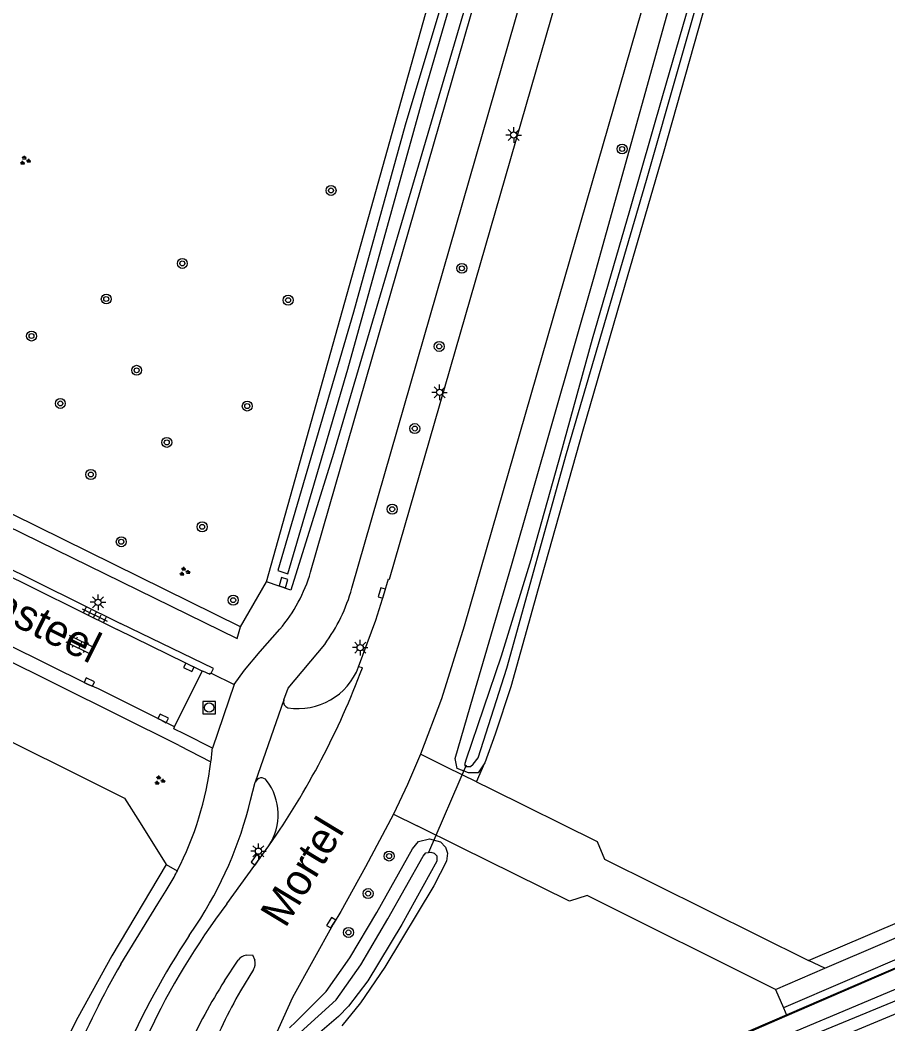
# Model space of a CAD drawing. Extents: x 136000 to 141014, y 402000 to 403500.
# Drawn here: x 139146.6 to 139216.3, y 402237.1 to 402317.8 of the extents above; entities that cross this region are included whole.
import ezdxf

# ---------------------------------------------------------------- set-up
doc = ezdxf.new("R2010")
doc.units = 0
for name, color, linetype in [('gg-afsc-hekwerk', 7, 'Continuous'), ('gg-anno-openbare ruimte label', 7, 'Continuous'), ('gg-knt-verharding', 7, 'Continuous'), ('gg-kntw-bovenkant insteek waterloop', 7, 'Continuous'), ('gg-kntw-waterlijn', 7, 'Continuous'), ('gg-kwrk-duiker nz buis', 7, 'Continuous'), ('gg-kwrk-uitstroombak niveau min 01', 7, 'Continuous'), ('gt-grn-groengrens', 7, 'Continuous'), ('gt-grn-vlakafsluiter', 7, 'Continuous'), ('gt-symb-boom', 7, 'Continuous'), ('gt-symb-groenvak', 7, 'Continuous'), ('gt-symb-klinker verharding', 7, 'Continuous'), ('gt-symb-kolk', 7, 'Continuous'), ('gt-symb-lichtmast', 7, 'Continuous'), ('gt-symb-rioolschacht', 7, 'Continuous'), ('gt-symb-tegel verharding', 7, 'Continuous'), ('gx-grn-maaiveld', 7, 'Continuous')]:
    doc.layers.add(name, color=color, linetype=linetype)

# ---------------------------------------------------------------- blocks, each defined once
blk = doc.blocks.new('gt0-BOOM')
at = {"layer": 'gt-symb-boom'}
for radius in [0.4, 0.2]:
    blk.add_circle((0, 0), radius, dxfattribs=at)
blk = doc.blocks.new('gt0-LMAST')
at = {"layer": 'gt-symb-lichtmast'}
for p, q in [((-0.182, 0.173), (-0.447, 0.438)), ((-0.005, 0.246), (-0.005, 0.621)), ((0.172, 0.173), (0.437, 0.438)), ((-0.255, -0.004), (-0.63, -0.004)), ((-0.182, -0.181), (-0.447, -0.446)), ((-0.005, -0.254), (-0.005, -0.629)), ((0.437, -0.446), (0.172, -0.181)), ((0.245, -0.004), (0.62, -0.004))]:
    blk.add_line(p, q, dxfattribs=at)
blk.add_circle((-0.005, -0.004), 0.25, dxfattribs=at)
blk = doc.blocks.new('gt0-KOLK')
at = {"layer": 'gt-symb-kolk'}
blk.add_lwpolyline([(0, 0), (0.375, 0), (0.375, 0.4), (-0.375, 0.4), (-0.375, 0), (0, 0)], dxfattribs=at)
blk = doc.blocks.new('gt0-RS')
at = {"layer": 'gt-symb-rioolschacht'}
blk.add_lwpolyline([(-0.5, -0.5), (0.5, -0.5), (0.5, 0.5), (-0.5, 0.5)], close=True, dxfattribs=at)
blk.add_circle((0, 0), 0.375, dxfattribs=at)
blk = doc.blocks.new('gt0-GRVAK')
at = {"layer": 'gt-symb-groenvak'}
for p, q in [((-0.11, 0.189), (-0.228, 0.24)), ((-0.182, 0.153), (0.088, 0.153)), ((-0.091, 0.211), (-0.156, 0.322)), ((-0.047, 0.214), (-0.047, 0.393)), ((-0.004, 0.211), (0.061, 0.322)), ((0.015, 0.189), (0.133, 0.24)), ((0.262, -0.052), (0.197, 0.059)), ((0.305, -0.049), (0.305, 0.13)), ((0.349, -0.052), (0.414, 0.059)), ((-0.245, -0.228), (-0.363, -0.177)), ((-0.318, -0.264), (-0.047, -0.264)), ((-0.226, -0.206), (-0.291, -0.095)), ((-0.183, -0.203), (-0.183, -0.024)), ((-0.139, -0.206), (-0.074, -0.095)), ((-0.12, -0.228), (-0.002, -0.177)), ((0.243, -0.074), (0.125, -0.023)), ((0.17, -0.11), (0.441, -0.11)), ((0.368, -0.074), (0.486, -0.023))]:
    blk.add_line(p, q, dxfattribs=at)
blk = doc.blocks.new('gt0-KL1')
at = {"layer": 'gt-symb-klinker verharding'}
for p, q in [((-1.15, 0.3), (1.15, 0.3)), ((-1, -0.3), (-1, 0.3)), ((-0.5, 0.3), (-0.5, 0.45)), ((0, -0.3), (0, 0.3)), ((0.5, 0.3), (0.5, 0.45)), ((1, -0.3), (1, 0.3)), ((-1.15, -0.3), (1.15, -0.3)), ((-0.5, -0.45), (-0.5, -0.3)), ((0.5, -0.45), (0.5, -0.3))]:
    blk.add_line(p, q, dxfattribs=at)
blk = doc.blocks.new('gt0-TEG1')
at = {"layer": 'gt-symb-tegel verharding'}
for p, q in [((-1.125, 0), (1.125, 0)), ((-0.9, -0.25), (-0.9, 0.25)), ((-0.45, -0.25), (-0.45, 0.25)), ((0, -0.25), (0, 0.25)), ((0.45, -0.25), (0.45, 0.25)), ((0.9, -0.25), (0.9, 0.25))]:
    blk.add_line(p, q, dxfattribs=at)

msp = doc.modelspace()

# ---------------------------------------------------------------- linework, layer by layer
at = {"layer": 'gg-afsc-hekwerk'}
for points in [[(139166.582, 402220.135), (139175.855, 402224.056), (139185.161, 402227.991), (139191.447, 402230.629), (139215.255, 402240.882), (139224.525, 402244.853), (139233.634, 402248.752), (139246.211, 402254.181), (139251.889, 402256.584), (139260.678, 402260.361), (139268.417, 402263.697), (139286.915, 402271.689), (139293.844, 402274.598), (139300.804, 402277.598), (139307.77, 402280.572), (139325.906, 402288.197)], [(139116.635, 402274.347), (139154.965, 402255.264), (139156.214, 402253.269)], [(139158.308, 402249.924), (139153.932, 402242.582), (139151.194, 402237.622), (139149.906, 402235.023), (139148.736, 402232.275), (139146.881, 402226.44), (139146.652, 402226.219)]]:
    msp.add_lwpolyline(points, dxfattribs=at)
at = {"layer": 'gg-knt-verharding'}
for p, q in [((139112.868, 402289.363), (139154.366, 402268.821)), ((139113.08, 402289.838), (139154.639, 402269.305)), ((139159.35, 402259.497), (139119.012, 402279.504)), ((139161.206, 402265.467), (139154.366, 402268.821)), ((139158.986, 402260.985), (139161.206, 402265.467)), ((139161.931, 402265.292), (139163.783, 402264.379)), ((139174.088, 402265.736), (139173.78, 402265.799)), ((139163.783, 402264.379), (139162.023, 402259.279)), ((139158.986, 402260.985), (139152.876, 402264.031)), ((139167.763, 402263.152), (139165.471, 402256.53)), ((139162.023, 402259.279), (139159.807, 402260.392)), ((139159.35, 402259.497), (139161.909, 402258.174)), ((139180.913, 402257.717), (139178.758, 402258.787)), ((139183.255, 402256.561), (139180.913, 402257.717)), ((139165.088, 402255.078), (139165.471, 402256.53)), ((139183.255, 402256.561), (139184.407, 402255.99)), ((139176.585, 402253.954), (139178.492, 402253.032)), ((139181.955, 402251.32), (139178.492, 402253.032)), ((139163.198, 402246.751), (139166.575, 402251.426)), ((139234.117, 402249.653), (139207.941, 402238.404)), ((139160.152, 402244.211), (139160.716, 402245.035)), ((139163, 402240.564), (139164.103, 402242.235)), ((139211.256, 402241.569), (139209.962, 402242.211)), ((139165.325, 402241.471), (139164.285, 402239.757)), ((139207.307, 402239.879), (139211.256, 402241.569)), ((139207.307, 402239.879), (139207.941, 402238.404))]:
    msp.add_line(p, q, dxfattribs=at)
for points in [[(139173.78, 402265.799), (139175.17, 402269.573), (139175.836, 402271.696), (139176.176, 402272.89), (139176.256, 402272.868), (139195.763, 402340.521), (139198.984, 402352.523), (139200.263, 402361.206), (139200.491, 402369.004), (139199.825, 402377.318), (139198.356, 402385.522), (139196.187, 402392.624), (139192.881, 402400.581), (139189.896, 402405.93), (139163.167, 402447.49), (139163.361, 402447.641), (139162.68, 402448.673)], [(139173.238, 402272.124), (139193.167, 402341.44), (139196.241, 402352.56), (139197.305, 402359.084), (139197.724, 402365.847), (139197.59, 402372.721), (139196.776, 402379.582), (139195.291, 402386.621), (139193.184, 402393.129), (139190.533, 402399.178), (139187.238, 402405.035), (139163.081, 402442.69)], [(139169.915, 402273.428), (139189.742, 402342.33), (139192.774, 402353.36), (139193.845, 402360.038), (139194.215, 402366.943), (139193.914, 402374.027), (139192.904, 402381.248), (139190.334, 402390.511), (139187.692, 402396.901), (139184.698, 402402.395), (139158.821, 402442.529)], [(139208.725, 402373.676), (139208.726, 402373.529), (139208.984, 402373.563), (139208.89, 402367.324), (139207.837, 402359.247), (139205.881, 402351.026), (139202.327, 402338.763), (139182.272, 402269.093), (139180.45, 402263.236), (139178.758, 402258.787)], [(139152.876, 402264.031), (139152.047, 402264.401), (139106.251, 402287.097)], [(139161.931, 402265.292), (139162.11, 402265.681), (139154.639, 402269.305)], [(139163.783, 402264.379), (139164.6, 402265.543), (139165.861, 402267.033), (139167.444, 402268.839)], [(139167.763, 402263.152), (139168.118, 402264.1), (139171.053, 402267.618)], [(139161.206, 402265.467), (139161.222, 402265.5), (139161.831, 402265.215), (139161.885, 402265.314), (139161.931, 402265.292)], [(139159.807, 402260.392), (139158.926, 402260.834), (139158.986, 402260.985)], [(139178.758, 402258.787), (139177.698, 402256.35), (139176.585, 402253.954)], [(139184.407, 402255.99), (139192.957, 402251.754), (139193.549, 402250.349), (139209.962, 402242.211)], [(139176.585, 402253.954), (139174.332, 402249.741), (139172.361, 402246.146), (139171.748, 402245.133), (139168.456, 402239.219), (139165.702, 402233.126), (139164.667, 402230.291), (139163.795, 402227.697), (139163.547, 402226.807), (139162.787, 402223.511), (139162.423, 402222.308)], [(139207.307, 402239.879), (139192.164, 402247.419), (139190.738, 402246.971), (139181.955, 402251.32)], [(139211.256, 402241.569), (139220.917, 402245.706), (139233.377, 402251.096)], [(139154.665, 402241.912), (139157.649, 402246.768), (139158.322, 402247.825), (139158.942, 402248.91)], [(139164.748, 402242.639), (139165.254, 402242.641), (139165.438, 402242.219)]]:
    msp.add_lwpolyline(points, dxfattribs=at)
for centre, radius, start, end in [((139158.31, 402276.717), 12.062, 319.22253, 344.17596), ((139159.732, 402275.891), 14.022, 323.84418, 344.41749), ((139113.511, 402288.413), 64.682, 325.12266, 339.47683), ((139168.897, 402267.682), 5.234, 261.16749, 338.91724), ((139168.265, 402263.004), 0.523, 163.57314, 250.83488), ((139136.037, 402261.401), 26.072, 352.88908, 355.33048), ((139135.779, 402261.436), 26.333, 332.82949, 352.88513), ((139165.966, 402256.355), 0.525, 36.69136, 160.56588), ((139162.762, 402253.914), 4.553, 326.8774, 37.22979), ((139134.196, 402262.553), 31.784, 326.55296, 346.39735), ((139135.991, 402261.324), 26.094, 331.59144, 332.83493), ((139208.659, 402212.102), 57.16, 142.68637, 167.23884), ((139217.506, 402206.75), 68.504, 146.84912, 165.28739), ((139164.926, 402241.637), 1.018, 100.10214, 144.02034), ((139214.788, 402207.284), 69.382, 150.06023, 164.53822), ((139164.51, 402241.977), 0.959, 328.18206, 14.63656), ((139204.443, 402214.419), 49.001, 147.75331, 155.06383), ((139198.333, 402220.141), 39.294, 150.05238, 158.78714)]:
    msp.add_arc(centre, radius, start, end, dxfattribs=at)
at = {"layer": 'gg-kntw-bovenkant insteek waterloop'}
msp.add_line((139166.383, 402272.651), (139182.181, 402329.156), dxfattribs=at)
for points in [[(139183.92, 402258.09), (139183.383, 402257.298), (139182.627, 402257.284), (139181.714, 402257.635), (139181.546, 402258.442), (139182.979, 402263.432), (139186.085, 402273.965), (139192.71, 402297.18), (139200.258, 402324.257), (139204.314, 402338.216), (139207.844, 402350.65), (139209.902, 402359.512), (139210.983, 402368.424), (139211.094, 402374.9), (139211.13, 402375.435), (139211.471, 402375.914), (139212.003, 402376.306), (139212.654, 402376.425), (139213.178, 402376.259), (139213.581, 402375.982), (139213.966, 402375.353)], [(139213.966, 402375.353), (139213.932, 402374.745), (139213.947, 402371.28), (139213.722, 402366.53), (139213.002, 402360.367), (139212.041, 402355.941), (139208.882, 402344.549), (139203.794, 402326.467), (139201.463, 402318.377), (139198.261, 402307.086), (139195.18, 402296.5), (139191.767, 402284.744), (139188.214, 402272.074), (139186.005, 402264.19), (139184.753, 402260.387), (139183.92, 402258.09)], [(139191.801, 402359.294), (139193.43, 402358.845), (139187.473, 402336.269), (139171.753, 402282.962), (139168.344, 402271.97), (139166.383, 402272.651)], [(139171.176, 402239.701), (139173.081, 402242.422), (139175.237, 402246.062), (139178.105, 402251.166), (139178.603, 402251.768), (139179.476, 402251.983), (139180.368, 402251.753), (139180.761, 402251.302), (139180.939, 402250.821), (139180.843, 402250.197), (139179.825, 402248.209), (139175.879, 402241.674), (139173.945, 402238.808), (139172.429, 402236.945)], [(139168.211, 402236.795), (139168.742, 402237.264), (139171.176, 402239.701)]]:
    msp.add_lwpolyline(points, dxfattribs=at)
at = {"layer": 'gg-kntw-waterlijn'}
for points in [[(139185.416, 402336.131), (139185.178, 402334.952), (139177.51, 402309.359), (139173.37, 402294.318), (139167.29, 402273.545), (139168.088, 402273.293), (139172.921, 402289.736), (139179.111, 402312.071), (139192.699, 402358.727), (139191.72, 402358.999)], [(139200.351, 402319.114), (139198.223, 402311.726), (139195.55, 402302.487), (139192.549, 402292.157), (139190.003, 402282.901), (139187.637, 402274.423), (139185.253, 402266.669), (139182.411, 402258.319), (139182.296, 402257.944), (139182.395, 402257.787), (139182.767, 402257.788), (139182.985, 402257.986), (139183.379, 402258.504), (139185.704, 402265.699), (139190.497, 402282.962), (139196.919, 402304.928), (139202.287, 402323.76)], [(139169.07, 402236.407), (139171.973, 402239.032), (139173.953, 402241.859), (139176.135, 402245.544), (139178.963, 402250.577), (139179.184, 402250.844), (139179.394, 402250.892), (139179.592, 402250.913), (139179.849, 402250.816), (139180.073, 402250.604), (139180.078, 402250.193), (139177.259, 402245.096), (139174.524, 402240.555), (139172.955, 402238.518), (139172.172, 402237.696), (139170.467, 402236.243), (139169.743, 402235.717)]]:
    msp.add_lwpolyline(points, dxfattribs=at)
at = {"layer": 'gg-kwrk-duiker nz buis'}
msp.add_line((139182.437, 402257.896), (139179.394, 402250.892), dxfattribs=at)
at = {"layer": 'gg-kwrk-uitstroombak niveau min 01'}
msp.add_lwpolyline([(139167.591, 402272.998), (139167.398, 402272.335), (139167.905, 402272.167), (139168.097, 402272.83), (139167.591, 402272.998)], dxfattribs=at)
at = {"layer": 'gt-grn-groengrens'}
for p, q in [((139164.286, 402269.035), (139166.383, 402272.651)), ((139158.308, 402249.924), (139159.206, 402249.411))]:
    msp.add_line(p, q, dxfattribs=at)
for points in [[(139126.832, 402346.265), (139123.401, 402333.905), (139114.961, 402303.293), (139112.799, 402295.239), (139112.817, 402294.634), (139113.002, 402293.88), (139113.416, 402293.252), (139113.831, 402292.824), (139114.166, 402292.636), (139140.084, 402279.792), (139164.007, 402268.095), (139164.286, 402269.035)], [(139164.286, 402269.035), (139139.805, 402281.08), (139115.316, 402293.196), (139114.571, 402293.543), (139114.297, 402293.806), (139113.934, 402294.267), (139113.807, 402294.785), (139113.788, 402295.19), (139116.005, 402303.387), (139127.169, 402343.649), (139135.706, 402328.86), (139136.737, 402327.224), (139164.972, 402319.392), (139170.515, 402322.574), (139182.181, 402329.156)], [(139209.962, 402242.211), (139245.035, 402257.193), (139287.933, 402275.787), (139347.22, 402301.298), (139365.619, 402309.433), (139395.257, 402322.214)]]:
    msp.add_lwpolyline(points, dxfattribs=at)
at = {"layer": 'gt-grn-vlakafsluiter'}
for p, q in [((139183.255, 402256.561), (139183.92, 402258.09)), ((139156.214, 402253.269), (139158.308, 402249.924)), ((139207.941, 402238.404), (139208.217, 402237.761))]:
    msp.add_line(p, q, dxfattribs=at)
at = {"layer": 'gx-grn-maaiveld'}
for p, q in [((139335.762, 402293.08), (139208.217, 402237.761)), ((139208.217, 402237.761), (139184.25, 402227.366))]:
    msp.add_line(p, q, dxfattribs=at)
for points in [[(139377.803, 402308.134), (139228.877, 402243.873), (139190.671, 402228.138), (139187.511, 402226.824), (139187.296, 402227.013), (139194.144, 402230.293)], [(139194.144, 402230.293), (139228.149, 402244.61), (139353.783, 402298.336)], [(139323.809, 402283.764), (139322.227, 402283.528), (139321.277, 402283.221), (139320.397, 402282.748), (139319.252, 402281.944), (139318.368, 402281.477), (139317.245, 402281.056), (139260.922, 402256.609), (139259.976, 402256.288), (139258.413, 402255.954), (139257.284, 402255.55), (139256.223, 402254.991), (139255.086, 402254.176), (139254.559, 402253.89), (139226.425, 402241.856), (139189.435, 402226.429), (139186.398, 402225.089), (139184.999, 402224.563), (139183.81, 402224.361), (139183.102, 402224.603), (139182.758, 402225.306), (139182.777, 402225.868), (139184.25, 402227.366)]]:
    msp.add_lwpolyline(points, dxfattribs=at)

# ---------------------------------------------------------------- block references
at = {"layer": 'gt-symb-boom'}
for p in [(139194.964, 402307.447), (139171.563, 402304.114), (139159.607, 402298.246), (139182.081, 402297.852), (139153.494, 402295.384), (139168.112, 402295.291), (139147.484, 402292.408), (139180.26, 402291.568), (139155.936, 402289.653), (139149.801, 402286.988), (139164.828, 402286.776), (139178.297, 402284.969), (139158.36, 402283.856), (139152.252, 402281.274), (139176.48, 402278.486), (139161.202, 402277.067), (139154.7, 402275.867), (139163.698, 402271.17), (139176.235, 402250.594), (139174.546, 402247.584), (139172.966, 402244.453)]:
    msp.add_blockref('gt0-BOOM', p, dxfattribs=at)
at = {"layer": 'gt-symb-groenvak'}
for p in [(139146.954, 402306.513), (139159.769, 402273.46), (139157.762, 402256.672)]:
    msp.add_blockref('gt0-GRVAK', p, dxfattribs=at)
at = {"layer": 'gt-symb-klinker verharding', "rotation": -26.308695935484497}
msp.add_blockref('gt0-KL1', (139151.418, 402267.584), dxfattribs=at)
at = {"layer": 'gt-symb-kolk'}
for p, rotation in [((139175.836, 402271.696), 74.11002550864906), ((139160.222, 402265.95), 153.8961750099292), ((139152.047, 402264.401), -24.078837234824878), ((139157.985, 402261.483), -26.48817853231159), ((139165.676, 402250.174), 54.122731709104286), ((139171.748, 402245.133), 58.79958261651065)]:
    msp.add_blockref('gt0-KOLK', p, dxfattribs=dict(at, rotation=rotation))
at = {"layer": 'gt-symb-lichtmast'}
for p in [(139186.255, 402308.567), (139180.292, 402287.877), (139173.912, 402267.36), (139165.733, 402250.991)]:
    msp.add_blockref('gt0-LMAST', p, dxfattribs=at)
at = {"layer": 'gt-symb-lichtmast', "rotation": 90}
msp.add_blockref('gt0-LMAST', (139152.826, 402271.004), dxfattribs=at)
at = {"layer": 'gt-symb-rioolschacht'}
msp.add_blockref('gt0-RS', (139161.765, 402262.533), dxfattribs=at)
at = {"layer": 'gt-symb-tegel verharding', "rotation": -26.36005820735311}
msp.add_blockref('gt0-TEG1', (139152.568, 402269.977), dxfattribs=at)

# ---------------------------------------------------------------- texts
at = {"layer": 'gg-anno-openbare ruimte label'}
for s, rotation, p in [('Verzonken Kasteel', 333.5, (139127.098, 402278.56)), ('Mortel', 58.8, (139167.893, 402244.739))]:
    msp.add_text(s, height=2.5, rotation=rotation, dxfattribs=at).set_placement(p)

doc.saveas('drawing.dxf')
